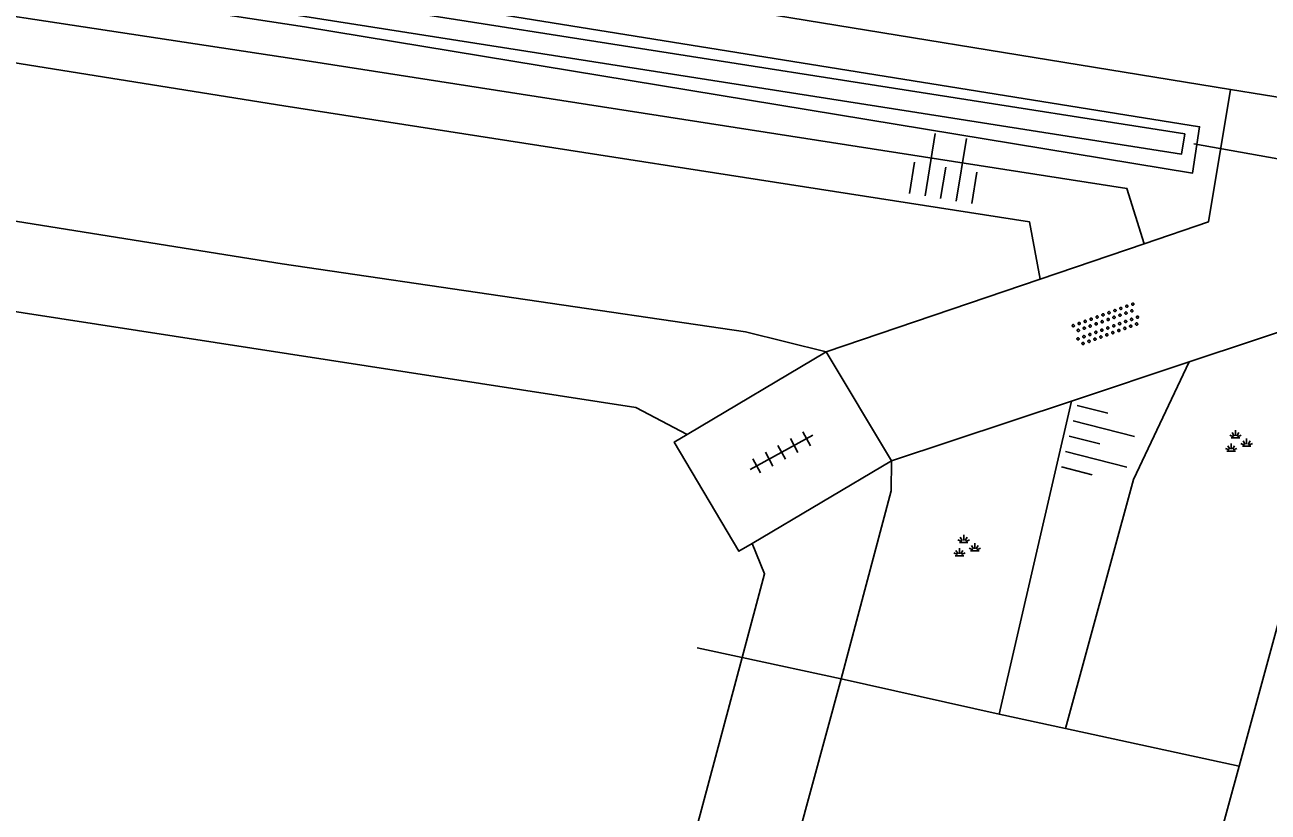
# Model space of a CAD drawing. Extents: x 135999 to 138000, y 396000 to 398501.
# Drawn here: x 136298.09 to 136337.34, y 396332.06 to 396356.9 of the extents above; entities that cross this region are included whole.
import ezdxf

# ---------------------------------------------------------------- set-up
doc = ezdxf.new("R2010")
doc.units = 0
for name, color, linetype in [('gg-afsc-hekwerk', 7, 'Continuous'), ('gg-knt-BGT kruinlijn', 7, 'Continuous'), ('gg-knt-bovenkant onderkant talud', 7, 'Continuous'), ('gg-knt-verharding', 7, 'Continuous'), ('gg-kntw-bovenkant insteek waterloop', 7, 'Continuous'), ('gg-kntw-waterlijn', 7, 'Continuous'), ('gg-kwrk-duiker nz buis', 7, 'Continuous'), ('gt-symb-groenvak', 7, 'Continuous'), ('gt-symb-overige verharding', 7, 'Continuous'), ('gt-symb-talud symbool', 7, 'Continuous'), ('gt-symb-tegel verharding', 7, 'Continuous')]:
    doc.layers.add(name, color=color, linetype=linetype)

# ---------------------------------------------------------------- blocks, each defined once
blk = doc.blocks.new('gt0-TALUD_1')
at = {"layer": 'gt-symb-talud symbool'}
for p, q in [((-1, -1), (-1, 0)), ((-0.5, -2), (-0.5, 0)), ((0, -1), (0, 0)), ((0.5, -2), (0.5, 0)), ((1, -1), (1, 0))]:
    blk.add_line(p, q, dxfattribs=at)
blk = doc.blocks.new('gt0-OVH')
at = {"layer": 'gt-symb-overige verharding'}
for points in [[(-0.972, 0.298), (-0.967, 0.308), (-0.965, 0.319), (-0.966, 0.33), (-0.971, 0.34), (-0.978, 0.348), (-0.988, 0.353), (-0.999, 0.355), (-1.01, 0.354), (-1.02, 0.349), (-1.028, 0.342), (-1.033, 0.332), (-1.035, 0.321), (-1.034, 0.31), (-1.029, 0.3), (-1.022, 0.292), (-1.012, 0.287), (-1.001, 0.285), (-0.99, 0.286), (-0.98, 0.291)], [(-0.872, 0.106), (-0.867, 0.116), (-0.865, 0.126), (-0.866, 0.137), (-0.871, 0.147), (-0.878, 0.156), (-0.888, 0.161), (-0.899, 0.163), (-0.91, 0.162), (-0.92, 0.157), (-0.928, 0.15), (-0.933, 0.14), (-0.935, 0.129), (-0.934, 0.118), (-0.929, 0.108), (-0.922, 0.1), (-0.912, 0.095), (-0.901, 0.092), (-0.89, 0.094), (-0.88, 0.098)], [(-0.772, 0.298), (-0.767, 0.308), (-0.765, 0.319), (-0.766, 0.33), (-0.771, 0.34), (-0.778, 0.348), (-0.788, 0.353), (-0.799, 0.355), (-0.81, 0.354), (-0.82, 0.349), (-0.828, 0.342), (-0.833, 0.332), (-0.835, 0.321), (-0.834, 0.31), (-0.829, 0.3), (-0.822, 0.292), (-0.812, 0.287), (-0.801, 0.285), (-0.79, 0.286), (-0.78, 0.291)], [(-0.672, 0.106), (-0.667, 0.116), (-0.665, 0.126), (-0.666, 0.137), (-0.671, 0.147), (-0.678, 0.156), (-0.688, 0.161), (-0.699, 0.163), (-0.71, 0.162), (-0.72, 0.157), (-0.728, 0.15), (-0.733, 0.14), (-0.735, 0.129), (-0.734, 0.118), (-0.729, 0.108), (-0.722, 0.1), (-0.712, 0.095), (-0.701, 0.092), (-0.69, 0.094), (-0.68, 0.098)], [(-0.572, 0.298), (-0.567, 0.308), (-0.565, 0.319), (-0.566, 0.33), (-0.571, 0.34), (-0.578, 0.348), (-0.588, 0.353), (-0.599, 0.355), (-0.61, 0.354), (-0.62, 0.349), (-0.628, 0.342), (-0.633, 0.332), (-0.635, 0.321), (-0.634, 0.31), (-0.629, 0.3), (-0.622, 0.292), (-0.612, 0.287), (-0.601, 0.285), (-0.59, 0.286), (-0.58, 0.291)], [(-0.472, 0.106), (-0.467, 0.116), (-0.465, 0.126), (-0.466, 0.137), (-0.471, 0.147), (-0.478, 0.156), (-0.488, 0.161), (-0.499, 0.163), (-0.51, 0.162), (-0.52, 0.157), (-0.528, 0.15), (-0.533, 0.14), (-0.535, 0.129), (-0.534, 0.118), (-0.529, 0.108), (-0.522, 0.1), (-0.512, 0.095), (-0.501, 0.092), (-0.49, 0.094), (-0.48, 0.098)], [(-0.372, 0.298), (-0.367, 0.308), (-0.365, 0.319), (-0.366, 0.33), (-0.371, 0.34), (-0.378, 0.348), (-0.388, 0.353), (-0.399, 0.355), (-0.41, 0.354), (-0.42, 0.349), (-0.428, 0.342), (-0.433, 0.332), (-0.435, 0.321), (-0.434, 0.31), (-0.429, 0.3), (-0.422, 0.292), (-0.412, 0.287), (-0.401, 0.285), (-0.39, 0.286), (-0.38, 0.291)], [(-0.272, 0.106), (-0.267, 0.116), (-0.265, 0.126), (-0.266, 0.137), (-0.271, 0.147), (-0.278, 0.156), (-0.288, 0.161), (-0.299, 0.163), (-0.31, 0.162), (-0.32, 0.157), (-0.328, 0.15), (-0.333, 0.14), (-0.335, 0.129), (-0.334, 0.118), (-0.329, 0.108), (-0.322, 0.1), (-0.312, 0.095), (-0.301, 0.092), (-0.29, 0.094), (-0.28, 0.098)], [(-0.172, 0.298), (-0.167, 0.308), (-0.165, 0.319), (-0.166, 0.33), (-0.171, 0.34), (-0.178, 0.348), (-0.188, 0.353), (-0.199, 0.355), (-0.21, 0.354), (-0.22, 0.349), (-0.228, 0.342), (-0.233, 0.332), (-0.235, 0.321), (-0.234, 0.31), (-0.229, 0.3), (-0.222, 0.292), (-0.212, 0.287), (-0.201, 0.285), (-0.19, 0.286), (-0.18, 0.291)], [(-0.072, 0.106), (-0.067, 0.116), (-0.065, 0.126), (-0.066, 0.137), (-0.071, 0.147), (-0.078, 0.156), (-0.088, 0.161), (-0.099, 0.163), (-0.11, 0.162), (-0.12, 0.157), (-0.128, 0.15), (-0.133, 0.14), (-0.135, 0.129), (-0.134, 0.118), (-0.129, 0.108), (-0.122, 0.1), (-0.112, 0.095), (-0.101, 0.092), (-0.09, 0.094), (-0.08, 0.098)], [(0.028, 0.298), (0.033, 0.308), (0.035, 0.319), (0.034, 0.33), (0.029, 0.34), (0.022, 0.348), (0.012, 0.353), (0.001, 0.355), (-0.01, 0.354), (-0.02, 0.349), (-0.028, 0.342), (-0.033, 0.332), (-0.035, 0.321), (-0.034, 0.31), (-0.029, 0.3), (-0.022, 0.292), (-0.012, 0.287), (-0.001, 0.285), (0.01, 0.286), (0.02, 0.291)], [(0.128, 0.106), (0.133, 0.116), (0.135, 0.126), (0.134, 0.137), (0.129, 0.147), (0.122, 0.156), (0.112, 0.161), (0.101, 0.163), (0.09, 0.162), (0.08, 0.157), (0.072, 0.15), (0.067, 0.14), (0.065, 0.129), (0.066, 0.118), (0.071, 0.108), (0.078, 0.1), (0.088, 0.095), (0.099, 0.092), (0.11, 0.094), (0.12, 0.098)], [(0.228, 0.298), (0.233, 0.308), (0.235, 0.319), (0.234, 0.33), (0.229, 0.34), (0.222, 0.348), (0.212, 0.353), (0.201, 0.355), (0.19, 0.354), (0.18, 0.349), (0.172, 0.342), (0.167, 0.332), (0.165, 0.321), (0.166, 0.31), (0.171, 0.3), (0.178, 0.292), (0.188, 0.287), (0.199, 0.285), (0.21, 0.286), (0.22, 0.291)], [(0.328, 0.106), (0.333, 0.116), (0.335, 0.126), (0.334, 0.137), (0.329, 0.147), (0.322, 0.156), (0.312, 0.161), (0.301, 0.163), (0.29, 0.162), (0.28, 0.157), (0.272, 0.15), (0.267, 0.14), (0.265, 0.129), (0.266, 0.118), (0.271, 0.108), (0.278, 0.1), (0.288, 0.095), (0.299, 0.092), (0.31, 0.094), (0.32, 0.098)], [(0.428, 0.298), (0.433, 0.308), (0.435, 0.319), (0.434, 0.33), (0.429, 0.34), (0.422, 0.348), (0.412, 0.353), (0.401, 0.355), (0.39, 0.354), (0.38, 0.349), (0.372, 0.342), (0.367, 0.332), (0.365, 0.321), (0.366, 0.31), (0.371, 0.3), (0.378, 0.292), (0.388, 0.287), (0.399, 0.285), (0.41, 0.286), (0.42, 0.291)], [(0.528, 0.106), (0.533, 0.116), (0.535, 0.126), (0.534, 0.137), (0.529, 0.147), (0.522, 0.156), (0.512, 0.161), (0.501, 0.163), (0.49, 0.162), (0.48, 0.157), (0.472, 0.15), (0.467, 0.14), (0.465, 0.129), (0.466, 0.118), (0.471, 0.108), (0.478, 0.1), (0.488, 0.095), (0.499, 0.092), (0.51, 0.094), (0.52, 0.098)], [(0.628, 0.298), (0.633, 0.308), (0.635, 0.319), (0.634, 0.33), (0.629, 0.34), (0.622, 0.348), (0.612, 0.353), (0.601, 0.355), (0.59, 0.354), (0.58, 0.349), (0.572, 0.342), (0.567, 0.332), (0.565, 0.321), (0.566, 0.31), (0.571, 0.3), (0.578, 0.292), (0.588, 0.287), (0.599, 0.285), (0.61, 0.286), (0.62, 0.291)], [(0.728, 0.106), (0.733, 0.116), (0.735, 0.126), (0.734, 0.137), (0.729, 0.147), (0.722, 0.156), (0.712, 0.161), (0.701, 0.163), (0.69, 0.162), (0.68, 0.157), (0.672, 0.15), (0.667, 0.14), (0.665, 0.129), (0.666, 0.118), (0.671, 0.108), (0.678, 0.1), (0.688, 0.095), (0.699, 0.092), (0.71, 0.094), (0.72, 0.098)], [(0.828, 0.298), (0.833, 0.308), (0.835, 0.319), (0.834, 0.33), (0.829, 0.34), (0.822, 0.348), (0.812, 0.353), (0.801, 0.355), (0.79, 0.354), (0.78, 0.349), (0.772, 0.342), (0.767, 0.332), (0.765, 0.321), (0.766, 0.31), (0.771, 0.3), (0.778, 0.292), (0.788, 0.287), (0.799, 0.285), (0.81, 0.286), (0.82, 0.291)], [(0.928, 0.106), (0.933, 0.116), (0.935, 0.126), (0.934, 0.137), (0.929, 0.147), (0.922, 0.156), (0.912, 0.161), (0.901, 0.163), (0.89, 0.162), (0.88, 0.157), (0.872, 0.15), (0.867, 0.14), (0.865, 0.129), (0.866, 0.118), (0.871, 0.108), (0.878, 0.1), (0.888, 0.095), (0.899, 0.092), (0.91, 0.094), (0.92, 0.098)], [(1.028, 0.298), (1.033, 0.308), (1.035, 0.319), (1.034, 0.33), (1.029, 0.34), (1.022, 0.348), (1.012, 0.353), (1.001, 0.355), (0.99, 0.354), (0.98, 0.349), (0.972, 0.342), (0.967, 0.332), (0.965, 0.321), (0.966, 0.31), (0.971, 0.3), (0.978, 0.292), (0.988, 0.287), (0.999, 0.285), (1.01, 0.286), (1.02, 0.291)], [(-0.972, -0.142), (-0.967, -0.132), (-0.965, -0.121), (-0.966, -0.11), (-0.971, -0.1), (-0.978, -0.092), (-0.988, -0.087), (-0.999, -0.085), (-1.01, -0.086), (-1.02, -0.091), (-1.028, -0.098), (-1.033, -0.108), (-1.035, -0.119), (-1.034, -0.13), (-1.029, -0.14), (-1.022, -0.148), (-1.012, -0.153), (-1.001, -0.155), (-0.99, -0.154), (-0.98, -0.149)], [(-0.872, -0.334), (-0.867, -0.324), (-0.865, -0.314), (-0.866, -0.303), (-0.871, -0.293), (-0.878, -0.284), (-0.888, -0.279), (-0.899, -0.277), (-0.91, -0.278), (-0.92, -0.283), (-0.928, -0.29), (-0.933, -0.3), (-0.935, -0.311), (-0.934, -0.322), (-0.929, -0.332), (-0.922, -0.34), (-0.912, -0.345), (-0.901, -0.348), (-0.89, -0.346), (-0.88, -0.342)], [(-0.772, -0.142), (-0.767, -0.132), (-0.765, -0.121), (-0.766, -0.11), (-0.771, -0.1), (-0.778, -0.092), (-0.788, -0.087), (-0.799, -0.085), (-0.81, -0.086), (-0.82, -0.091), (-0.828, -0.098), (-0.833, -0.108), (-0.835, -0.119), (-0.834, -0.13), (-0.829, -0.14), (-0.822, -0.148), (-0.812, -0.153), (-0.801, -0.155), (-0.79, -0.154), (-0.78, -0.149)], [(-0.672, -0.334), (-0.667, -0.324), (-0.665, -0.314), (-0.666, -0.303), (-0.671, -0.293), (-0.678, -0.284), (-0.688, -0.279), (-0.699, -0.277), (-0.71, -0.278), (-0.72, -0.283), (-0.728, -0.29), (-0.733, -0.3), (-0.735, -0.311), (-0.734, -0.322), (-0.729, -0.332), (-0.722, -0.34), (-0.712, -0.345), (-0.701, -0.348), (-0.69, -0.346), (-0.68, -0.342)], [(-0.572, -0.142), (-0.567, -0.132), (-0.565, -0.121), (-0.566, -0.11), (-0.571, -0.1), (-0.578, -0.092), (-0.588, -0.087), (-0.599, -0.085), (-0.61, -0.086), (-0.62, -0.091), (-0.628, -0.098), (-0.633, -0.108), (-0.635, -0.119), (-0.634, -0.13), (-0.629, -0.14), (-0.622, -0.148), (-0.612, -0.153), (-0.601, -0.155), (-0.59, -0.154), (-0.58, -0.149)], [(-0.472, -0.334), (-0.467, -0.324), (-0.465, -0.314), (-0.466, -0.303), (-0.471, -0.293), (-0.478, -0.284), (-0.488, -0.279), (-0.499, -0.277), (-0.51, -0.278), (-0.52, -0.283), (-0.528, -0.29), (-0.533, -0.3), (-0.535, -0.311), (-0.534, -0.322), (-0.529, -0.332), (-0.522, -0.34), (-0.512, -0.345), (-0.501, -0.348), (-0.49, -0.346), (-0.48, -0.342)], [(-0.372, -0.142), (-0.367, -0.132), (-0.365, -0.121), (-0.366, -0.11), (-0.371, -0.1), (-0.378, -0.092), (-0.388, -0.087), (-0.399, -0.085), (-0.41, -0.086), (-0.42, -0.091), (-0.428, -0.098), (-0.433, -0.108), (-0.435, -0.119), (-0.434, -0.13), (-0.429, -0.14), (-0.422, -0.148), (-0.412, -0.153), (-0.401, -0.155), (-0.39, -0.154), (-0.38, -0.149)], [(-0.272, -0.334), (-0.267, -0.324), (-0.265, -0.314), (-0.266, -0.303), (-0.271, -0.293), (-0.278, -0.284), (-0.288, -0.279), (-0.299, -0.277), (-0.31, -0.278), (-0.32, -0.283), (-0.328, -0.29), (-0.333, -0.3), (-0.335, -0.311), (-0.334, -0.322), (-0.329, -0.332), (-0.322, -0.34), (-0.312, -0.345), (-0.301, -0.348), (-0.29, -0.346), (-0.28, -0.342)], [(-0.172, -0.142), (-0.167, -0.132), (-0.165, -0.121), (-0.166, -0.11), (-0.171, -0.1), (-0.178, -0.092), (-0.188, -0.087), (-0.199, -0.085), (-0.21, -0.086), (-0.22, -0.091), (-0.228, -0.098), (-0.233, -0.108), (-0.235, -0.119), (-0.234, -0.13), (-0.229, -0.14), (-0.222, -0.148), (-0.212, -0.153), (-0.201, -0.155), (-0.19, -0.154), (-0.18, -0.149)], [(-0.072, -0.334), (-0.067, -0.324), (-0.065, -0.314), (-0.066, -0.303), (-0.071, -0.293), (-0.078, -0.284), (-0.088, -0.279), (-0.099, -0.277), (-0.11, -0.278), (-0.12, -0.283), (-0.128, -0.29), (-0.133, -0.3), (-0.135, -0.311), (-0.134, -0.322), (-0.129, -0.332), (-0.122, -0.34), (-0.112, -0.345), (-0.101, -0.348), (-0.09, -0.346), (-0.08, -0.342)], [(0.028, -0.142), (0.033, -0.132), (0.035, -0.121), (0.034, -0.11), (0.029, -0.1), (0.022, -0.092), (0.012, -0.087), (0.001, -0.085), (-0.01, -0.086), (-0.02, -0.091), (-0.028, -0.098), (-0.033, -0.108), (-0.035, -0.119), (-0.034, -0.13), (-0.029, -0.14), (-0.022, -0.148), (-0.012, -0.153), (-0.001, -0.155), (0.01, -0.154), (0.02, -0.149)], [(0.128, -0.334), (0.133, -0.324), (0.135, -0.314), (0.134, -0.303), (0.129, -0.293), (0.122, -0.284), (0.112, -0.279), (0.101, -0.277), (0.09, -0.278), (0.08, -0.283), (0.072, -0.29), (0.067, -0.3), (0.065, -0.311), (0.066, -0.322), (0.071, -0.332), (0.078, -0.34), (0.088, -0.345), (0.099, -0.348), (0.11, -0.346), (0.12, -0.342)], [(0.228, -0.142), (0.233, -0.132), (0.235, -0.121), (0.234, -0.11), (0.229, -0.1), (0.222, -0.092), (0.212, -0.087), (0.201, -0.085), (0.19, -0.086), (0.18, -0.091), (0.172, -0.098), (0.167, -0.108), (0.165, -0.119), (0.166, -0.13), (0.171, -0.14), (0.178, -0.148), (0.188, -0.153), (0.199, -0.155), (0.21, -0.154), (0.22, -0.149)], [(0.328, -0.334), (0.333, -0.324), (0.335, -0.314), (0.334, -0.303), (0.329, -0.293), (0.322, -0.284), (0.312, -0.279), (0.301, -0.277), (0.29, -0.278), (0.28, -0.283), (0.272, -0.29), (0.267, -0.3), (0.265, -0.311), (0.266, -0.322), (0.271, -0.332), (0.278, -0.34), (0.288, -0.345), (0.299, -0.348), (0.31, -0.346), (0.32, -0.342)], [(0.428, -0.142), (0.433, -0.132), (0.435, -0.121), (0.434, -0.11), (0.429, -0.1), (0.422, -0.092), (0.412, -0.087), (0.401, -0.085), (0.39, -0.086), (0.38, -0.091), (0.372, -0.098), (0.367, -0.108), (0.365, -0.119), (0.366, -0.13), (0.371, -0.14), (0.378, -0.148), (0.388, -0.153), (0.399, -0.155), (0.41, -0.154), (0.42, -0.149)], [(0.528, -0.334), (0.533, -0.324), (0.535, -0.314), (0.534, -0.303), (0.529, -0.293), (0.522, -0.284), (0.512, -0.279), (0.501, -0.277), (0.49, -0.278), (0.48, -0.283), (0.472, -0.29), (0.467, -0.3), (0.465, -0.311), (0.466, -0.322), (0.471, -0.332), (0.478, -0.34), (0.488, -0.345), (0.499, -0.348), (0.51, -0.346), (0.52, -0.342)], [(0.628, -0.142), (0.633, -0.132), (0.635, -0.121), (0.634, -0.11), (0.629, -0.1), (0.622, -0.092), (0.612, -0.087), (0.601, -0.085), (0.59, -0.086), (0.58, -0.091), (0.572, -0.098), (0.567, -0.108), (0.565, -0.119), (0.566, -0.13), (0.571, -0.14), (0.578, -0.148), (0.588, -0.153), (0.599, -0.155), (0.61, -0.154), (0.62, -0.149)], [(0.728, -0.334), (0.733, -0.324), (0.735, -0.314), (0.734, -0.303), (0.729, -0.293), (0.722, -0.284), (0.712, -0.279), (0.701, -0.277), (0.69, -0.278), (0.68, -0.283), (0.672, -0.29), (0.667, -0.3), (0.665, -0.311), (0.666, -0.322), (0.671, -0.332), (0.678, -0.34), (0.688, -0.345), (0.699, -0.348), (0.71, -0.346), (0.72, -0.342)], [(0.828, -0.142), (0.833, -0.132), (0.835, -0.121), (0.834, -0.11), (0.829, -0.1), (0.822, -0.092), (0.812, -0.087), (0.801, -0.085), (0.79, -0.086), (0.78, -0.091), (0.772, -0.098), (0.767, -0.108), (0.765, -0.119), (0.766, -0.13), (0.771, -0.14), (0.778, -0.148), (0.788, -0.153), (0.799, -0.155), (0.81, -0.154), (0.82, -0.149)], [(0.928, -0.334), (0.933, -0.324), (0.935, -0.314), (0.934, -0.303), (0.929, -0.293), (0.922, -0.284), (0.912, -0.279), (0.901, -0.277), (0.89, -0.278), (0.88, -0.283), (0.872, -0.29), (0.867, -0.3), (0.865, -0.311), (0.866, -0.322), (0.871, -0.332), (0.878, -0.34), (0.888, -0.345), (0.899, -0.348), (0.91, -0.346), (0.92, -0.342)], [(1.028, -0.142), (1.033, -0.132), (1.035, -0.121), (1.034, -0.11), (1.029, -0.1), (1.022, -0.092), (1.012, -0.087), (1.001, -0.085), (0.99, -0.086), (0.98, -0.091), (0.972, -0.098), (0.967, -0.108), (0.965, -0.119), (0.966, -0.13), (0.971, -0.14), (0.978, -0.148), (0.988, -0.153), (0.999, -0.155), (1.01, -0.154), (1.02, -0.149)]]:
    blk.add_lwpolyline(points, close=True, dxfattribs=at)
blk = doc.blocks.new('gt0-GRVAK')
at = {"layer": 'gt-symb-groenvak'}
for p, q in [((-0.047, 0.214), (-0.047, 0.393)), ((-0.11, 0.189), (-0.228, 0.24)), ((-0.182, 0.153), (0.088, 0.153)), ((-0.091, 0.211), (-0.156, 0.322)), ((-0.004, 0.211), (0.061, 0.322)), ((0.015, 0.189), (0.133, 0.24)), ((0.262, -0.052), (0.197, 0.059)), ((0.305, -0.049), (0.305, 0.13)), ((0.349, -0.052), (0.414, 0.059)), ((-0.245, -0.228), (-0.363, -0.177)), ((-0.318, -0.264), (-0.047, -0.264)), ((-0.226, -0.206), (-0.291, -0.095)), ((-0.183, -0.203), (-0.183, -0.024)), ((-0.139, -0.206), (-0.074, -0.095)), ((-0.12, -0.228), (-0.002, -0.177)), ((0.243, -0.074), (0.125, -0.023)), ((0.17, -0.11), (0.441, -0.11)), ((0.368, -0.074), (0.486, -0.023))]:
    blk.add_line(p, q, dxfattribs=at)
blk = doc.blocks.new('gt0-TEG1')
at = {"layer": 'gt-symb-tegel verharding'}
for p, q in [((-1.125, 0), (1.125, 0)), ((-0.9, -0.25), (-0.9, 0.25)), ((-0.45, -0.25), (-0.45, 0.25)), ((0, -0.25), (0, 0.25)), ((0.45, -0.25), (0.45, 0.25)), ((0.9, -0.25), (0.9, 0.25))]:
    blk.add_line(p, q, dxfattribs=at)

msp = doc.modelspace()

# ---------------------------------------------------------------- linework, layer by layer
at = {"layer": 'gg-afsc-hekwerk'}
for p, q in [((136336.431, 396333.512), (136341.298, 396351.385)), ((136336.431, 396333.512), (136341.298, 396351.385)), ((136320.742, 396336.94), (136319.313, 396337.25)), ((136323.859, 396336.262), (136320.742, 396336.94)), ((136323.859, 396336.262), (136328.854, 396335.153)), ((136323.859, 396336.262), (136328.854, 396335.153)), ((136328.854, 396335.153), (136330.943, 396334.701)), ((136328.854, 396335.153), (136330.943, 396334.701)), ((136330.943, 396334.701), (136336.431, 396333.512)), ((136330.943, 396334.701), (136336.431, 396333.512)), ((136325.882, 396294.824), (136336.431, 396333.512)), ((136325.882, 396294.824), (136336.431, 396333.512))]:
    msp.add_line(p, q, dxfattribs=at)
at = {"layer": 'gg-knt-BGT kruinlijn'}
msp.add_line((136328.854, 396335.153), (136331.134, 396345.033), dxfattribs=at)
msp.add_lwpolyline([(136330.151, 396348.883), (136329.807, 396350.691), (136306.265, 396354.349), (136270.393, 396360.095), (136228.687, 396366.627), (136198.044, 396371.578), (136187.128, 396373.172)], dxfattribs=at)
at = {"layer": 'gg-knt-bovenkant onderkant talud'}
for points in [[(136333.435, 396349.998), (136332.888, 396351.744), (136307.008, 396355.767), (136270.943, 396361.252), (136229.279, 396367.946), (136198.421, 396372.728), (136187.38, 396374.489)], [(136330.943, 396334.701), (136333.092, 396342.562), (136334.85, 396346.267)]]:
    msp.add_lwpolyline(points, dxfattribs=at)
at = {"layer": 'gg-knt-verharding'}
for p, q in [((136318.466, 396357.754), (136336.158, 396354.863)), ((136336.158, 396354.863), (136340.08, 396354.222)), ((136333.435, 396349.998), (136330.151, 396348.883)), ((136330.151, 396348.883), (136323.387, 396346.585)), ((136319.007, 396343.982), (136323.387, 396346.585)), ((136323.387, 396346.585), (136325.451, 396343.146)), ((136331.134, 396345.033), (136334.85, 396346.267)), ((136325.451, 396343.146), (136331.134, 396345.033)), ((136325.451, 396343.146), (136321.051, 396340.541))]:
    msp.add_line(p, q, dxfattribs=at)
for points in [[(136336.158, 396354.863), (136335.459, 396350.686), (136333.435, 396349.998)], [(136340.08, 396354.222), (136339.007, 396347.648), (136334.85, 396346.267)], [(136321.051, 396340.541), (136320.636, 396340.295), (136318.592, 396343.736), (136319.007, 396343.982)]]:
    msp.add_lwpolyline(points, dxfattribs=at)
at = {"layer": 'gg-kntw-bovenkant insteek waterloop'}
msp.add_line((136301.202, 396252.615), (136323.859, 396336.262), dxfattribs=at)
for points in [[(136171.647, 396379.567), (136170.062, 396378.885), (136170.277, 396377.047), (136175.702, 396376.915), (136184.932, 396375.883), (136197.563, 396373.805), (136228.649, 396369.048), (136271.83, 396362.193), (136306.916, 396356.838), (136334.955, 396352.22), (136335.179, 396353.688), (136206.971, 396374.28), (136185.68, 396377.729), (136179.39, 396378.664), (136171.647, 396379.567)], [(136177.918, 396368.865), (136230.49, 396361.291), (136267.714, 396355.52), (136306.211, 396349.363), (136320.846, 396347.213), (136323.387, 396346.585)], [(136323.859, 396336.262), (136325.44, 396342.202), (136325.451, 396343.146)]]:
    msp.add_lwpolyline(points, dxfattribs=at)
at = {"layer": 'gg-kntw-waterlijn'}
for points in [[(136170.884, 396378.689), (136172.369, 396378.898), (136178.822, 396378.175), (136202.458, 396374.235), (136260.711, 396365.086), (136301.419, 396358.693), (136334.713, 396353.464), (136334.613, 396352.827), (136326.251, 396354.141), (136295.448, 396358.978), (136234.528, 396368.546), (136192.981, 396375.071), (136178.548, 396377.575), (136173.743, 396378.126), (136172.39, 396378.281), (136170.907, 396377.974), (136170.884, 396378.689)], [(136188.54, 396364.496), (136192.844, 396364.072), (136230, 396358.327), (136274.942, 396351.382), (136317.38, 396344.825), (136319.007, 396343.982)], [(136321.051, 396340.541), (136321.448, 396339.578), (136320.742, 396336.94)], [(136320.742, 396336.94), (136313.087, 396308.366), (136298.143, 396253.486)]]:
    msp.add_lwpolyline(points, dxfattribs=at)
at = {"layer": 'gg-kwrk-duiker nz buis'}
msp.add_line((136340.87, 396352.106), (136335.001, 396353.146), dxfattribs=at)

# ---------------------------------------------------------------- block references
at = {"layer": 'gt-symb-groenvak'}
for p in [(136336.36, 396343.716), (136327.78, 396340.416)]:
    msp.add_blockref('gt0-GRVAK', p, dxfattribs=at)
at = {"layer": 'gt-symb-overige verharding', "rotation": 19.93904791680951}
msp.add_blockref('gt0-OVH', (136332.241, 396347.45), dxfattribs=at)
at = {"layer": 'gt-symb-talud symbool'}
for p, xscale, yscale, rotation in [((136327.005, 396351.423), 0.9998844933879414, 0.9998844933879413, 170.7920309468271), ((136331.065, 396343.923), 1.0004623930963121, 1.0004623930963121, 75.82485794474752)]:
    msp.add_blockref('gt0-TALUD_1', p, dxfattribs=dict(at, xscale=xscale, yscale=yscale, rotation=rotation))
at = {"layer": 'gt-symb-tegel verharding', "rotation": 28.48700713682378}
msp.add_blockref('gt0-TEG1', (136321.985, 396343.414), dxfattribs=at)

doc.saveas('drawing.dxf')
